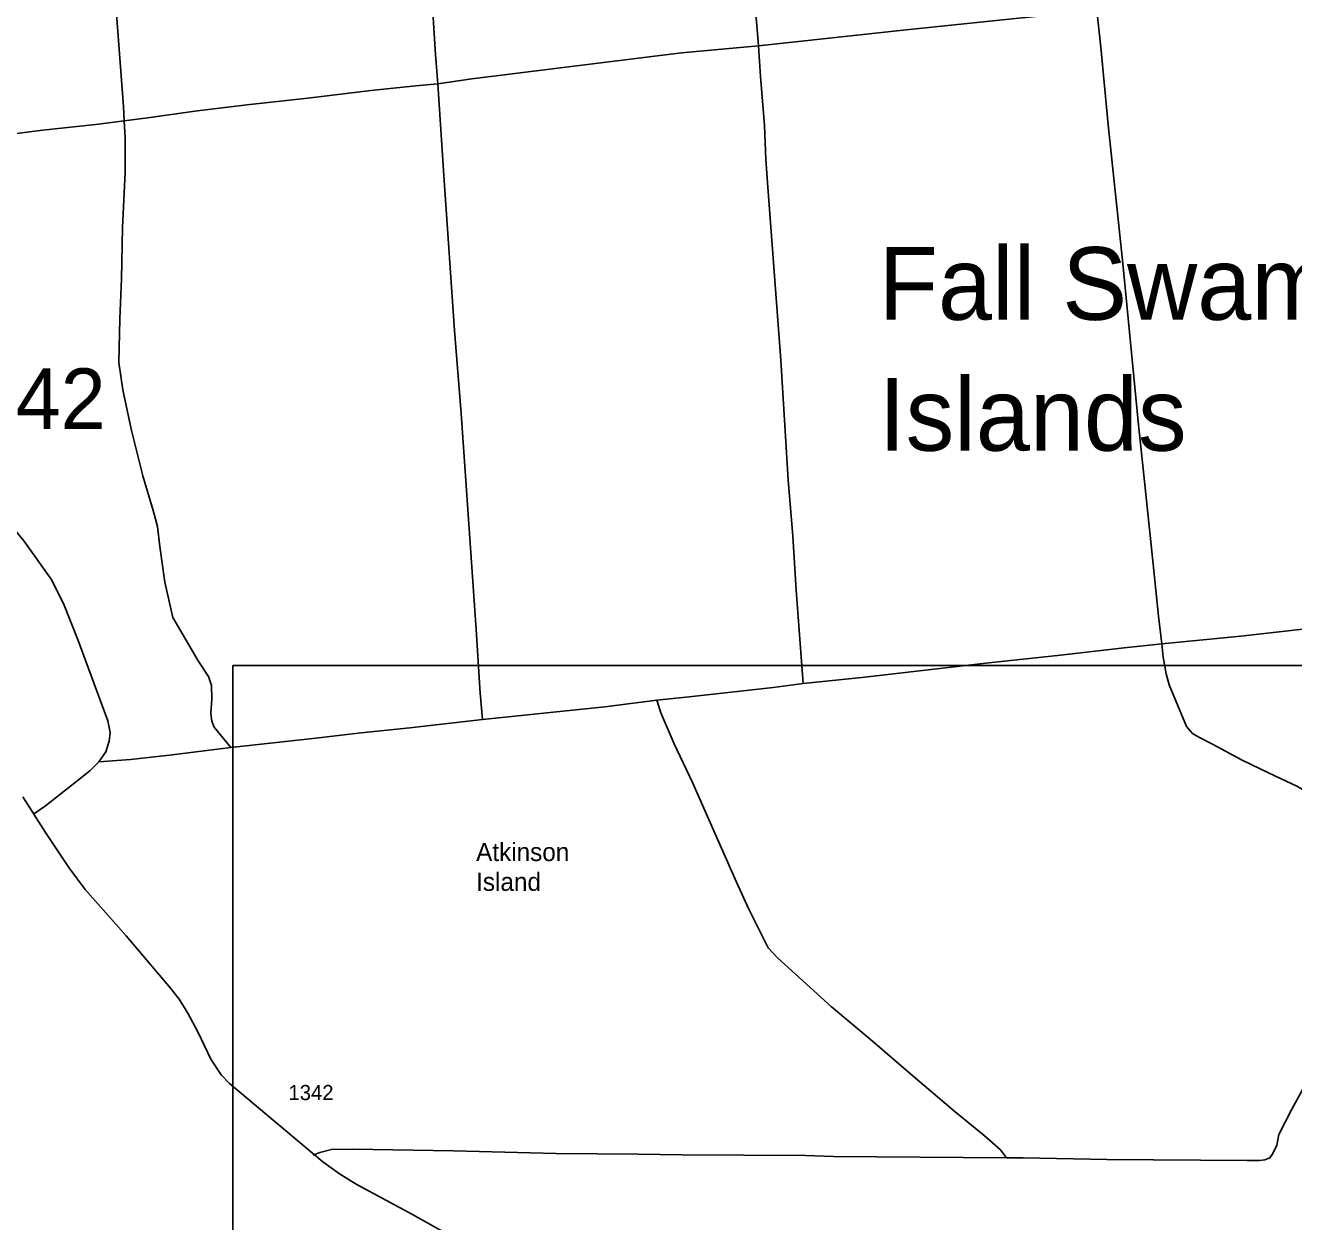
# Model space of a CAD drawing. Extents: x 2104537 to 2336408, y 34176 to 229611.
# Drawn here: x 2195903 to 2206373, y 113427 to 123300 of the extents above; entities that cross this region are included whole.
import ezdxf

# ---------------------------------------------------------------- set-up
doc = ezdxf.new("R2010")
doc.units = 0
for name, color, linetype in [('Exist Hydrographic Point Label', 7, 'Continuous'), ('Exist Road Non-System Type 51', 7, 'Continuous'), ('Exist Road Secondary Type 51 Attributed', 7, 'Continuous'), ('Exist Road Secondary Type 51 Number Label', 7, 'Continuous'), ('Map Preparation Inset Cut Line', 7, 'Continuous')]:
    doc.layers.add(name, color=color, linetype=linetype)

msp = doc.modelspace()

# ---------------------------------------------------------------- linework, layer by layer
at = {"layer": 'Exist Road Non-System Type 51'}
for points in [[(2196283, 128555), (2196293, 128341), (2196331, 127908), (2196361, 127508), (2196398, 126958), (2196433, 126525), (2196636, 123650), (2196712, 122630), (2196719, 122513)], [(2199307, 122817), (2199289, 123059), (2199258, 123545), (2199210, 124120), (2199175, 124697), (2199090, 125840), (2199061, 126348), (2199010, 126971), (2198983, 127383), (2198913, 128326), (2198902, 128536)], [(2201556, 128490), (2201574, 128306), (2201604, 127904), (2201635, 127392), (2201675, 126953), (2201770, 125564), (2201812, 125032), (2201844, 124557), (2201913, 123632), (2201954, 123130)], [(2204748, 123423), (2204078, 123357), (2203175, 123262), (2201954, 123130)], [(2205286, 118195), (2205256, 118423), (2205214, 118852), (2205152, 119430), (2205090, 120031), (2204964, 121334), (2204843, 122480), (2204782, 123119), (2204748, 123423)], [(2201954, 123130), (2201319, 123074), (2199590, 122858), (2199307, 122817)], [(2201954, 123130), (2201971, 122879), (2202004, 122473), (2202017, 122193), (2202033, 121965), (2202139, 120537), (2202201, 119550), (2202239, 119084), (2202266, 118638), (2202325, 117869)], [(2199307, 122817), (2199125, 122802), (2198755, 122762), (2198236, 122699), (2197730, 122644), (2197301, 122592), (2196915, 122536), (2196719, 122513)], [(2199676, 117570), (2199658, 117790), (2199624, 118313), (2199501, 120096), (2199445, 120781), (2199359, 122020), (2199307, 122817)], [(2196719, 122513), (2196508, 122485), (2196048, 122434), (2195544, 122371), (2195129, 122329), (2194711, 122281), (2194076, 122203)], [(2196719, 122513), (2196727, 122371), (2196726, 122085), (2196706, 121633), (2196696, 121207), (2196683, 120877), (2196675, 120518), (2196707, 120293), (2196780, 119956), (2196872, 119583), (2196959, 119297), (2196994, 119164), (2197013, 118998), (2197054, 118706), (2197121, 118413), (2197329, 118055), (2197416, 117926), (2197440, 117852), (2197442, 117742), (2197435, 117620), (2197442, 117558), (2197462, 117507), (2197600, 117340)], [(2196509, 117221), (2196566, 117304), (2196595, 117392), (2196604, 117465), (2196583, 117560), (2196339, 118224), (2196218, 118528), (2196116, 118730), (2195889, 119047), (2195800, 119156), (2195746, 119205), (2195699, 119233), (2195641, 119250), (2195557, 119250), (2195464, 119235), (2195168, 119164), (2195084, 119136), (2195014, 119105)], [(2208903, 118568), (2208647, 118537), (2208182, 118495), (2207590, 118427), (2206449, 118316), (2205936, 118258), (2205286, 118195)], [(2205286, 118195), (2204975, 118164), (2204447, 118101), (2203856, 118040), (2202809, 117919), (2202325, 117869)], [(2207479, 116442), (2207206, 116562), (2206792, 116786), (2206563, 116922), (2206406, 117018), (2206165, 117130), (2205948, 117236), (2205704, 117367), (2205590, 117426), (2205539, 117456), (2205489, 117513), (2205346, 117858), (2205321, 117948), (2205297, 118085), (2205286, 118195)], [(2202325, 117869), (2202075, 117835), (2201382, 117758), (2201116, 117731)], [(2201116, 117731), (2200687, 117677), (2199676, 117570)], [(2204003, 113954), (2203952, 114019), (2203818, 114138), (2203580, 114334), (2203231, 114628), (2202876, 114933), (2202557, 115201), (2202113, 115603), (2202034, 115687), (2201874, 116007), (2201773, 116230), (2201409, 117052), (2201258, 117371), (2201149, 117626), (2201116, 117731)], [(2199676, 117570), (2199076, 117502), (2198675, 117462), (2198275, 117414), (2197600, 117340)], [(2197600, 117340), (2197094, 117277), (2196772, 117242), (2196509, 117221)], [(2195971, 116790), (2196070, 116859), (2196366, 117092), (2196439, 117151), (2196509, 117221)], [(2204003, 113954), (2204141, 113953), (2204831, 113940), (2205990, 113931), (2206090, 113932), (2206136, 113938), (2206177, 113955), (2206201, 113989), (2206233, 114057), (2206252, 114147), (2206357, 114356), (2206499, 114612), (2206668, 114935), (2206990, 115524), (2207151, 115834), (2207389, 116270), (2207479, 116442)], [(2198280, 113975), (2198334, 113999), (2198430, 114023), (2198604, 114026), (2199438, 114012), (2200284, 113990), (2200963, 113985), (2201325, 113978), (2202343, 113973), (2202574, 113966), (2204003, 113954)]]:
    msp.add_lwpolyline(points, dxfattribs=at)
at = {"layer": 'Exist Road Secondary Type 51 Attributed'}
msp.add_lwpolyline([(2199436, 113295), (2199100, 113486), (2198633, 113736), (2198496, 113822), (2198360, 113922), (2197589, 114566), (2197519, 114640), (2197433, 114769), (2197329, 114989), (2197243, 115147), (2197172, 115262), (2197100, 115355), (2196734, 115785), (2196396, 116168), (2196261, 116351), (2196068, 116639), (2195881, 116933)], dxfattribs=at)
at = {"layer": 'Map Preparation Inset Cut Line'}
msp.add_lwpolyline([(2197616, 118017), (2259069, 118017), (2259069, 100213), (2197616, 100213)], close=True, dxfattribs=at)

# ---------------------------------------------------------------- texts
at = {"layer": 'Exist Hydrographic Point Label'}
for s, height, p in [('Fall Swamp', 600, (2202947, 120870)), ('Islands', 600, (2202947, 119790)), ('Atkinson ', 150, (2199624, 116403)), ('Island', 150, (2199624, 116157))]:
    msp.add_text(s, height=height, dxfattribs=at).set_placement(p)
at = {"layer": 'Exist Road Secondary Type 51 Number Label'}
for height, p in [(500, (2195079, 119969)), (125, (2198075, 114430))]:
    msp.add_text('1342', height=height, dxfattribs=at).set_placement(p)

doc.saveas('drawing.dxf')
